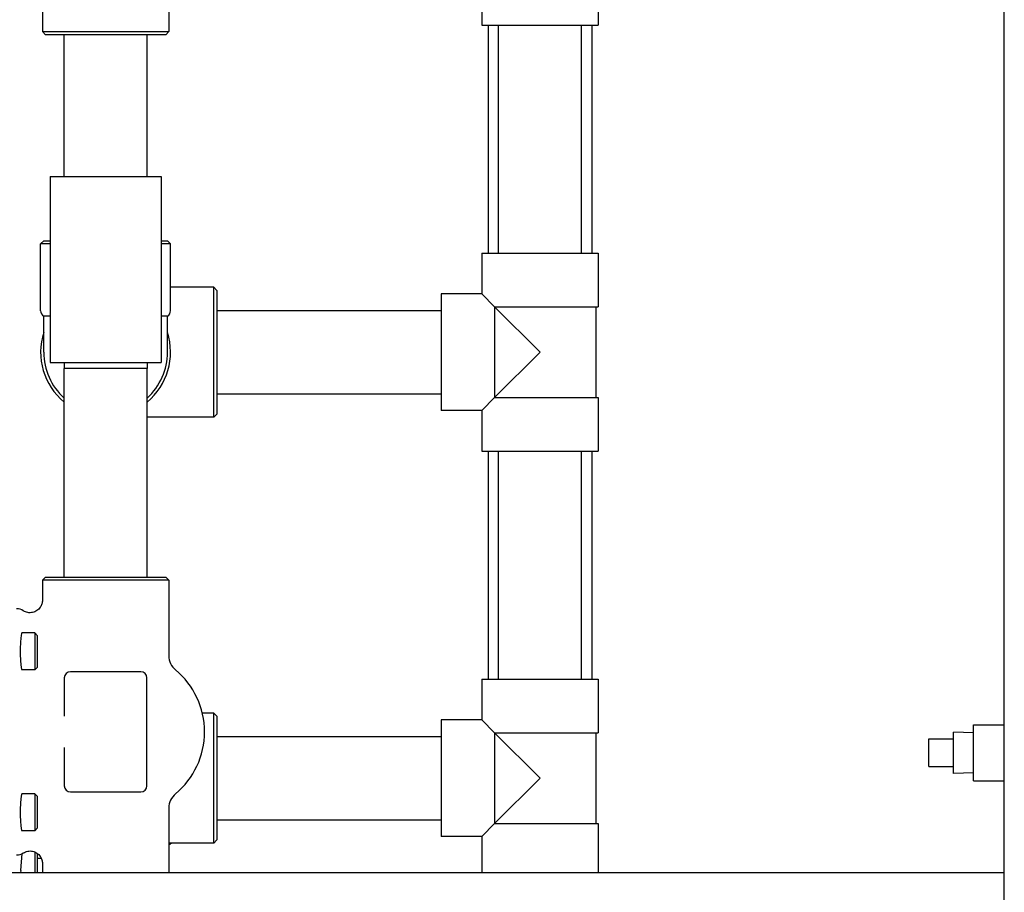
# Model space of a CAD drawing. Header units: inches. Extents: x 18 to 846, y -67 to 561.
# Tile 277 of 656: x 321.73 to 331.68, y 161.66 to 170.48. Entities that reach past the tile are written whole.
import ezdxf

# ---------------------------------------------------------------- set-up
doc = ezdxf.new("R2010")
doc.units = ezdxf.units.IN
doc.header["$LTSCALE"] = 24
doc.header["$MEASUREMENT"] = 0
doc.layers.add('Visible (ANSI)', color=7, linetype='Continuous', lineweight=30)

msp = doc.modelspace()

# ---------------------------------------------------------------- linework, layer by layer
at = {"layer": 'Visible (ANSI)'}
for p, q in [((331.67843, 103.05236), (331.67843, 256.91786)), ((323.23564, 171.12148), (323.23564, 170.35965)), ((327.57539, 170.9644), (327.57539, 170.4234)), ((326.39839, 170.8349), (326.39839, 170.4234)), ((321.95814, 170.56115), (321.95814, 170.35965)), ((321.95814, 170.35965), (323.23564, 170.35965)), ((321.98939, 170.3284), (321.95814, 170.35965)), ((323.20439, 170.3284), (323.23564, 170.35965)), ((326.39839, 170.4234), (327.57539, 170.4234)), ((326.46189, 170.4234), (326.46189, 168.1209)), ((326.56689, 168.1209), (326.56689, 170.4234)), ((327.40689, 168.1209), (327.40689, 170.4234)), ((327.51189, 170.4234), (327.51189, 168.1209)), ((323.20439, 170.3284), (321.98939, 170.3284)), ((322.17689, 168.8974), (322.17689, 170.3284)), ((323.01689, 168.8974), (323.01689, 170.3284)), ((322.03689, 168.8974), (323.15689, 168.8974)), ((322.03689, 168.8974), (322.03689, 167.0174)), ((323.15689, 168.8974), (323.15689, 167.0174)), ((321.97189, 168.2459), (321.94064, 168.21465)), ((322.03689, 168.21465), (321.94064, 168.21465)), ((321.94064, 167.5404), (321.94064, 168.21465)), ((321.97189, 168.2459), (322.03689, 168.2459)), ((323.15689, 168.2459), (323.22189, 168.2459)), ((323.25314, 168.21465), (323.15689, 168.21465)), ((323.22189, 168.2459), (323.25314, 168.21465)), ((323.25314, 167.5404), (323.25314, 168.21465)), ((326.39839, 168.1209), (327.57539, 168.1209)), ((326.39839, 168.1209), (326.39839, 167.7094)), ((327.57539, 168.1209), (327.57539, 167.5799)), ((323.69064, 167.77715), (323.25314, 167.77715)), ((323.69064, 166.46465), (323.69064, 167.77715)), ((323.72189, 167.7459), (323.69064, 167.77715)), ((323.72189, 167.7459), (323.72189, 166.4959)), ((325.98689, 167.7094), (325.98689, 166.5324)), ((326.39839, 167.7094), (325.98689, 167.7094)), ((326.52789, 167.5799), (326.39839, 167.7094)), ((326.52789, 167.5799), (326.52789, 166.6619)), ((326.98689, 167.1209), (326.52789, 167.5799)), ((326.52789, 167.5799), (327.57539, 167.5799)), ((327.55064, 167.5799), (327.55064, 166.6619)), ((322.03689, 167.48627), (321.97189, 167.48627)), ((321.97189, 167.1209), (321.97189, 167.48627)), ((323.22189, 167.48627), (323.15689, 167.48627)), ((323.22189, 167.1209), (323.22189, 167.48627)), ((323.72189, 167.5409), (325.98689, 167.5409)), ((326.52789, 166.6619), (326.98689, 167.1209)), ((322.03689, 167.0174), (323.15689, 167.0174)), ((322.17852, 167.0174), (322.17689, 166.9549)), ((323.01525, 167.0174), (323.01689, 166.9549)), ((323.01689, 166.9549), (322.17689, 166.9549)), ((322.17689, 164.8484), (322.17689, 166.9549)), ((323.01689, 164.8484), (323.01689, 166.9549)), ((323.72189, 166.7009), (325.98689, 166.7009)), ((326.39839, 166.5324), (326.52789, 166.6619)), ((326.52789, 166.6619), (327.57539, 166.6619)), ((327.57539, 166.6619), (327.57539, 166.1209)), ((323.69064, 166.46465), (323.01689, 166.46465)), ((323.72189, 166.4959), (323.69064, 166.46465)), ((326.39839, 166.5324), (325.98689, 166.5324)), ((326.39839, 166.5324), (326.39839, 166.1209)), ((326.39839, 166.1209), (327.57539, 166.1209)), ((326.46189, 166.1209), (326.46189, 163.8184)), ((326.56689, 163.8184), (326.56689, 166.1209)), ((327.40689, 163.8184), (327.40689, 166.1209)), ((327.51189, 166.1209), (327.51189, 163.8184)), ((321.98939, 164.8484), (321.95814, 164.81715)), ((323.23564, 164.81715), (321.95814, 164.81715)), ((321.95814, 164.81715), (321.95814, 164.61564)), ((321.98939, 164.8484), (323.20439, 164.8484)), ((323.20439, 164.8484), (323.23564, 164.81715)), ((323.23564, 164.81715), (323.23564, 164.05531)), ((321.88057, 164.2859), (321.7508, 164.2859)), ((321.88057, 164.2859), (321.88057, 163.9109)), ((321.90939, 164.25708), (321.88057, 164.2859)), ((321.90939, 163.93972), (321.90939, 164.25708)), ((321.88057, 163.9109), (321.7508, 163.9109)), ((321.90939, 163.93972), (321.88057, 163.9109)), ((322.95189, 163.8934), (322.24189, 163.8934)), ((322.17939, 163.8309), (322.17939, 163.44429)), ((323.01439, 162.7409), (323.01439, 163.8309)), ((326.39839, 163.8184), (327.57539, 163.8184)), ((326.39839, 163.8184), (326.39839, 163.4069)), ((327.57539, 163.8184), (327.57539, 163.2774)), ((323.69064, 163.47465), (323.57466, 163.47465)), ((323.69064, 162.16215), (323.69064, 163.47465)), ((323.72189, 163.4434), (323.69064, 163.47465)), ((323.72189, 163.4434), (323.72189, 162.1934)), ((325.98689, 163.4069), (325.98689, 162.2299)), ((326.39839, 163.4069), (325.98689, 163.4069)), ((326.52789, 163.2774), (326.39839, 163.4069)), ((326.52789, 163.2774), (326.52789, 162.3594)), ((326.98689, 162.8184), (326.52789, 163.2774)), ((326.52789, 163.2774), (327.57539, 163.2774)), ((327.55064, 163.2774), (327.55064, 162.3594)), ((331.16543, 162.86567), (331.16543, 163.28256)), ((331.36543, 163.27631), (331.16543, 163.28256)), ((331.36543, 162.79161), (331.36543, 163.35661)), ((331.36543, 163.35661), (331.67843, 163.35661)), ((323.72189, 163.2384), (325.98689, 163.2384)), ((330.91543, 163.21412), (331.16543, 163.21412)), ((330.91543, 162.93412), (330.91543, 163.21412)), ((322.17939, 163.12751), (322.17939, 162.7409)), ((330.91543, 162.93412), (331.16543, 162.93412)), ((330.91543, 162.93411), (330.91543, 162.93412)), ((330.91543, 162.93411), (331.16543, 162.93411)), ((326.52789, 162.3594), (326.98689, 162.8184)), ((331.36543, 162.87192), (331.16543, 162.86567)), ((331.36543, 162.79161), (331.67843, 162.79161)), ((322.24189, 162.6784), (322.95189, 162.6784)), ((321.88057, 162.6609), (321.7508, 162.6609)), ((321.88057, 162.6609), (321.88057, 162.2859)), ((321.90939, 162.63208), (321.88057, 162.6609)), ((321.90939, 162.31472), (321.90939, 162.63208)), ((323.23564, 162.51648), (323.23564, 161.86485)), ((323.72189, 162.3984), (325.98689, 162.3984)), ((321.88057, 162.2859), (321.7508, 162.2859)), ((321.90939, 162.31472), (321.88057, 162.2859)), ((326.39839, 162.2299), (326.52789, 162.3594)), ((326.52789, 162.3594), (327.57539, 162.3594)), ((327.57539, 162.3594), (327.57539, 161.86485)), ((323.72189, 162.1934), (323.69064, 162.16215)), ((326.39839, 162.2299), (325.98689, 162.2299)), ((326.39839, 162.2299), (326.39839, 161.86485)), ((323.69064, 162.16215), (323.23564, 162.16215)), ((321.74011, 161.88368), (321.75522, 162.05634)), ((321.88057, 162.07323), (321.88057, 161.86485)), ((321.90939, 161.86485), (321.90939, 162.05646)), ((321.94808, 162.0059), (321.90939, 162.0059)), ((321.74011, 161.88368), (321.73846, 161.86485)), ((321.95814, 161.95615), (321.95814, 161.86485)), ((309.30343, 161.86485), (331.67843, 161.86485))]:
    msp.add_line(p, q, dxfattribs=at)
for centre, radius, start, end in [((322.00314, 167.5404), 0.0625, 180, 240), ((323.19064, 167.5404), 0.0625, 300, 0), ((322.59689, 167.1209), 0.65625, 162.24721, 230.208181), ((322.59689, 167.1209), 0.65625, 309.791819, 17.75279), ((322.59689, 167.1209), 0.625, 180, 227.778386), ((322.59689, 167.1209), 0.625, 312.221614, 0), ((323.42314, 164.05531), 0.1875, 180, 230.301327), ((322.24189, 163.8309), 0.0625, 90, 180), ((322.95189, 163.8309), 0.0625, 0, 90), ((322.78439, 163.2859), 0.8125, 309.698673, 50.301327), ((322.24189, 162.7409), 0.0625, 180, 270), ((322.95189, 162.7409), 0.0625, 270, 0), ((323.42314, 162.51648), 0.1875, 129.698673, 180), ((322.78439, 162.8184), 0.8125, 303.73721, 306.128927)]:
    msp.add_arc(centre, radius, start, end, dxfattribs=at)
for centre, major_axis, ratio, start_param, end_param in [((321.69641, 164.40417), (0.08906, 0.08906), 0.9924325, 0.206047, 0.7816001), ((321.7508, 164.0984), (0, 0.1875), 0.0874887, 0, 3.1415927), ((321.7508, 162.4734), (0, 0.1875), 0.0874887, 0, 3.1415927), ((321.69641, 162.16762), (0.08906, -0.08906), 0.9924325, 5.5015852, 6.0771383)]:
    msp.add_ellipse(centre, major_axis=major_axis, ratio=ratio, start_param=start_param, end_param=end_param, dxfattribs=at)
for points, knots in [([(321.95814, 164.61564), (321.95814, 164.61553), (321.95814, 164.61541), (321.9581, 164.60279), (321.95624, 164.59035), (321.94896, 164.56641), (321.94358, 164.55504), (321.9276, 164.53114), (321.91605, 164.5195), (321.88924, 164.50139), (321.87428, 164.49506), (321.84269, 164.48849), (321.82639, 164.48834), (321.79447, 164.49435), (321.77918, 164.50051), (321.7655, 164.50943)], [-0.00086789, -0.00086789, -0.00086789, -0.00086789, 0, 0, 0.09531558, 0.09531558, 0.19062212, 0.19062212, 0.31443959, 0.31443959, 0.43721613, 0.43721613, 0.56039909, 0.56039909, 0.68483756, 0.68483756, 0.68483756, 0.68483756]), ([(321.7655, 162.06236), (321.77918, 162.07128), (321.79447, 162.07744), (321.82639, 162.08345), (321.84269, 162.08331), (321.87428, 162.07674), (321.88924, 162.07041), (321.91605, 162.05229), (321.9276, 162.04066), (321.94358, 162.01675), (321.94896, 162.00538), (321.95624, 161.98145), (321.9581, 161.969), (321.95814, 161.95638), (321.95814, 161.95627), (321.95814, 161.95615)], [0, 0, 0, 0, 0.1244099, 0.1244099, 0.24756458, 0.24756458, 0.37031292, 0.37031292, 0.49410196, 0.49410196, 0.58938662, 0.58938662, 0.68468031, 0.68468031, 0.685548, 0.685548, 0.685548, 0.685548])]:
    msp.add_open_spline(points, degree=3, knots=knots, dxfattribs=at)

doc.saveas('drawing.dxf')
